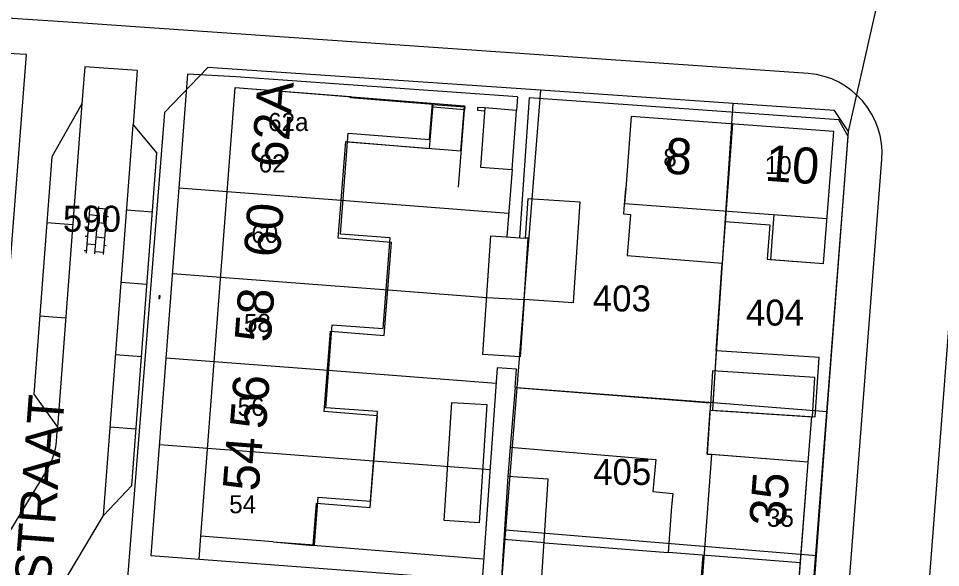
# Model space of a CAD drawing. Extents: x 148816 to 151297, y 399515 to 402500.
# Drawn here: x 150181.1 to 150244.9, y 401299.1 to 401337.1 of the extents above; entities that cross this region are included whole.
import ezdxf

# ---------------------------------------------------------------- set-up
doc = ezdxf.new("R2010")
doc.units = 0
for name, color, linetype in [('B01 Hoofdgebouw  [D] Norm', 7, 'Continuous'), ('B01 Hoofdgebouw  [T] Norm', 7, 'Continuous'), ('B01 Hoofdgebouw secundair [T] Gem', 7, 'Continuous'), ('B01 hoofgebouw', 7, 'Continuous'), ('B02 Bijgebouw  [D] Norm', 7, 'Continuous'), ('B02 Bijgebouw  [T] Norm', 7, 'Continuous'), ('B07 Tussenmuur  [D] Norm', 7, 'Continuous'), ('G01 perceelsgrens', 7, 'Continuous'), ('S02 Open verharding  Norm', 7, 'Continuous'), ('T01 Muur  [T] Norm', 7, 'Continuous'), ('T04 Haag heg  [D] Gem', 7, 'Continuous'), ('V00 Kant verharding algemeen  [T] Norm', 7, 'Continuous'), ('V00 Kant verharding algemeen secundair  [D] Gem', 7, 'Continuous'), ('V00 Kant verharding algemeen secundair  [T] Norm', 7, 'Continuous'), ('Z01 perceelnummer', 7, 'Continuous'), ('Z02 huisnummer', 7, 'Continuous'), ('Z02 Huisnummer  [Tekst] Norm', 7, 'Continuous'), ('Z06 straatnaam', 7, 'Continuous')]:
    doc.layers.add(name, color=color, linetype=linetype)

msp = doc.modelspace()

# ---------------------------------------------------------------- linework, layer by layer
at = {"layer": 'B01 Hoofdgebouw  [D] Norm'}
for p, q in [((150230.485, 401329.785), (150229.777, 401320.154)), ((150203.199, 401321.867), (150203.74, 401328.563)), ((150203.74, 401328.563), (150209.524, 401328.096)), ((150222.986, 401323.889), (150223.1, 401325.31)), ((150222.968, 401323.89), (150222.942, 401323.565)), ((150222.942, 401323.565), (150223.42, 401323.527)), ((150223.42, 401323.527), (150223.196, 401320.671)), ((150229.989, 401323.034), (150233.058, 401322.793)), ((150233.058, 401322.793), (150232.872, 401320.428)), ((150206.899, 401321.568), (150203.199, 401321.867)), ((150206.38, 401315.146), (150206.899, 401321.568)), ((150223.196, 401320.671), (150229.777, 401320.154)), ((150232.872, 401320.428), (150236.78, 401320.12)), ((150202.229, 401309.87), (150202.68, 401315.445)), ((150202.68, 401315.445), (150206.38, 401315.146)), ((150205.929, 401309.571), (150202.229, 401309.87)), ((150205.416, 401303.225), (150205.929, 401309.571)), ((150201.481, 401300.612), (150201.716, 401303.524)), ((150201.716, 401303.524), (150205.416, 401303.225)), ((150226.273, 401303.295), (150226.024, 401300.116)), ((150198.7, 401300.86), (150201.481, 401300.612)), ((150228.439, 401299.927), (150227.894, 401292.947))]:
    msp.add_line(p, q, dxfattribs=at)
for points in [[(150215.442, 401311.538), (150215.112, 401307.418), (150225.181, 401306.558), (150224.971, 401304.331), (150226.351, 401304.213), (150226.273, 401303.295)], [(150215.442, 401311.538), (150228.964, 401310.49), (150228.73, 401306.93), (150228.986, 401306.91)]]:
    msp.add_lwpolyline(points, dxfattribs=at)
at = {"layer": 'B01 Hoofdgebouw  [T] Norm'}
for p, q in [((150193.71, 401301.24), (150196.08, 401332.32)), ((150196.08, 401332.32), (150204.054, 401331.677)), ((150223.47, 401330.3), (150223.1, 401325.31)), ((150237.5, 401329.27), (150223.47, 401330.3)), ((150236.78, 401320.12), (150237.5, 401329.27)), ((150235.73, 401306.38), (150228.986, 401306.91)), ((150234.64, 401292.42), (150235.73, 401306.38)), ((150198.7, 401300.86), (150193.71, 401301.24))]:
    msp.add_line(p, q, dxfattribs=at)
msp.add_lwpolyline([(150209.524, 401328.096), (150209.77, 401331.141), (150204.048, 401331.602), (150204.054, 401331.677)], dxfattribs=at)
at = {"layer": 'B01 Hoofdgebouw secundair [T] Gem'}
msp.add_line((150235.73, 401306.38), (150235.976, 401309.528), dxfattribs=at)
at = {"layer": 'B01 hoofgebouw'}
for points in [[(150198.7, 401300.86), (150193.71, 401301.24), (150196.08, 401332.32), (150211.95, 401331.04), (150211.5, 401325.42)], [(150198.7, 401300.86), (150201.575, 401300.641), (150201.826, 401303.94), (150205.447, 401303.664), (150205.92, 401309.869), (150202.347, 401310.141), (150202.785, 401315.886), (150206.314, 401315.617), (150206.793, 401321.901), (150203.356, 401322.163), (150203.889, 401329.144), (150209.533, 401328.714), (150209.724, 401331.22)], [(150203.844, 401328.555), (150211.7, 401327.92), (150211.95, 401331.04)], [(150233.11, 401320.41), (150236.78, 401320.12), (150237.5, 401329.27), (150223.47, 401330.3), (150223.1, 401325.31)], [(150223.1, 401325.31), (150223.023, 401324.267), (150237.025, 401323.239)], [(150233.338, 401323.51), (150233.11, 401320.41)], [(150229.66, 401292.81), (150234.64, 401292.42), (150235.73, 401306.38), (150228.73, 401306.93), (150228.93, 401309.98), (150236.01, 401309.51), (150236.19, 401312.23), (150231.2, 401312.56)], [(150236.19, 401312.23), (150229.11, 401312.698), (150228.93, 401309.98)], [(150229.66, 401292.81), (150228.008, 401292.939), (150229.066, 401306.904)]]:
    msp.add_lwpolyline(points, dxfattribs=at)
at = {"layer": 'B02 Bijgebouw  [D] Norm'}
for points in [[(150213.223, 401313.827), (150213.773, 401322.04), (150216.172, 401321.879), (150216.355, 401324.626), (150219.927, 401324.387), (150219.459, 401317.396), (150216.069, 401317.623), (150215.804, 401313.655)], [(150213.496, 401310.354), (150212.963, 401302.167), (150210.527, 401302.325), (150211.059, 401310.512)]]:
    msp.add_lwpolyline(points, close=True, dxfattribs=at)
msp.add_lwpolyline([(150216.03, 401280.939), (150216.452, 401287.59), (150221.388, 401287.277), (150221.749, 401292.971), (150219.66, 401293.103), (150219.873, 401296.462), (150217.181, 401296.632), (150217.725, 401305.204), (150214.949, 401305.38), (150213.411, 401281.129), (150213.129, 401276.679)], dxfattribs=at)
at = {"layer": 'B02 Bijgebouw  [T] Norm'}
for points in [[(150213.361, 401330.892), (150213.05, 401326.804), (150215.233, 401326.637), (150215.545, 401330.725)], [(150229.102, 401309.967), (150236.213, 401309.513), (150236.475, 401313.614), (150229.364, 401314.068)]]:
    msp.add_lwpolyline(points, close=True, dxfattribs=at)
at = {"layer": 'B07 Tussenmuur  [D] Norm'}
for p, q in [((150195.53, 401325.104), (150203.414, 401324.503)), ((150195.53, 401325.104), (150203.414, 401324.503)), ((150195.078, 401319.179), (150206.654, 401318.296)), ((150195.078, 401319.179), (150206.654, 401318.296)), ((150213.487, 401317.775), (150216.069, 401317.623)), ((150213.487, 401317.775), (150216.069, 401317.623)), ((150194.632, 401313.332), (150202.506, 401312.732)), ((150194.632, 401313.332), (150202.506, 401312.732)), ((150194.176, 401307.349), (150205.644, 401306.474)), ((150194.176, 401307.349), (150205.644, 401306.474)), ((150217.512, 401300.797), (150214.673, 401301.024)), ((150217.512, 401300.797), (150214.673, 401301.024)), ((150235.185, 401299.4), (150226.024, 401300.116)), ((150235.185, 401299.4), (150226.024, 401300.116))]:
    msp.add_line(p, q, dxfattribs=at)
msp.add_lwpolyline([(150216.069, 401317.623), (150216.353, 401321.867), (150216.172, 401321.879)], dxfattribs=at)
msp.add_lwpolyline([(150216.069, 401317.623), (150216.353, 401321.867), (150216.172, 401321.879)], dxfattribs=at)
at = {"layer": 'G01 perceelsgrens'}
for points in [[(150238.51, 401329.26), (150241.957, 401344.5)], [(150157.934, 401097.461), (150161.676, 401099.711), (150168.058, 401187.115), (150170.191, 401186.807), (150181.644, 401334.603), (150159.167, 401335.8)], [(150217.194, 401332.123), (150194.199, 401333.695), (150191.187, 401330.572), (150183.485, 401233.61), (150178.714, 401164.358), (150182.92, 401164.083), (150179.34, 401147.979), (150175.612, 401098.025)], [(150217.194, 401332.123), (150215.565, 401311.528)], [(150230.525, 401331.196), (150217.194, 401332.123)], [(150229.137, 401310.477), (150230.525, 401331.196)], [(150238.51, 401329.26), (150237.542, 401330.708), (150230.525, 401331.196)], [(150237.045, 401309.865), (150238.51, 401329.26)], [(150215.565, 401311.528), (150214.787, 401301.692)], [(150229.137, 401310.477), (150215.565, 401311.528)], [(150237.045, 401309.865), (150229.137, 401310.477)], [(150236.293, 401299.912), (150237.045, 401309.865)], [(150214.787, 401301.692), (150213.988, 401291.594)], [(150214.787, 401301.692), (150236.293, 401299.912)], [(150235.533, 401289.857), (150236.293, 401299.912)]]:
    msp.add_lwpolyline(points, dxfattribs=at)
at = {"layer": 'S02 Open verharding  Norm'}
for p, q in [((150186.03, 401324.131), (150185.761, 401320.842)), ((150186.017, 401323.981), (150185.868, 401323.993)), ((150186.628, 401324.082), (150186.359, 401320.793)), ((150187.213, 401323.883), (150186.615, 401323.932)), ((150187.226, 401324.033), (150186.957, 401320.744)), ((150186.575, 401323.434), (150185.977, 401323.483)), ((150187.173, 401323.385), (150187.322, 401323.373)), ((150185.936, 401322.984), (150185.786, 401322.997)), ((150186.493, 401322.437), (150185.895, 401322.486)), ((150187.132, 401322.887), (150186.534, 401322.936)), ((150187.091, 401322.388), (150187.241, 401322.376)), ((150185.855, 401321.988), (150185.705, 401322)), ((150187.051, 401321.89), (150186.453, 401321.939)), ((150185.814, 401321.489), (150186.412, 401321.441)), ((150187.01, 401321.392), (150187.159, 401321.38)), ((150185.773, 401320.991), (150185.624, 401321.003)), ((150186.969, 401320.893), (150186.371, 401320.942)), ((150190.813, 401317.925), (150190.794, 401317.695)), ((150190.873, 401317.92), (150190.854, 401317.69)), ((150190.8, 401317.76), (150190.785, 401317.761)), ((150190.808, 401317.86), (150190.793, 401317.861)), ((150190.796, 401317.71), (150190.856, 401317.705)), ((150190.864, 401317.805), (150190.804, 401317.81)), ((150190.812, 401317.91), (150190.872, 401317.905)), ((150190.875, 401317.754), (150190.86, 401317.755)), ((150190.883, 401317.854), (150190.868, 401317.855))]:
    msp.add_line(p, q, dxfattribs=at)
at = {"layer": 'T01 Muur  [T] Norm'}
for points in [[(150209.77, 401331.141), (150211.963, 401330.964), (150211.947, 401330.764), (150209.754, 401330.941)], [(150213.361, 401330.892), (150212.853, 401330.931), (150212.838, 401330.731), (150213.346, 401330.692)]]:
    msp.add_lwpolyline(points, dxfattribs=at)
at = {"layer": 'T04 Haag heg  [D] Gem'}
for p, q in [((150192.191, 401325.358), (150195.53, 401325.104)), ((150203.414, 401324.503), (150214.996, 401323.62)), ((150229.364, 401314.068), (150229.777, 401320.154)), ((150191.741, 401319.433), (150195.078, 401319.179)), ((150206.654, 401318.296), (150213.487, 401317.775)), ((150191.296, 401313.586), (150194.632, 401313.332)), ((150202.506, 401312.732), (150214.137, 401311.845)), ((150190.841, 401307.603), (150194.176, 401307.349)), ((150205.644, 401306.474), (150213.712, 401305.859)), ((150193.59, 401299.666), (150193.71, 401301.24)), ((150217.512, 401300.797), (150226.024, 401300.116)), ((150213.205, 401299.666), (150201.481, 401300.612))]:
    msp.add_line(p, q, dxfattribs=at)
at = {"layer": 'V00 Kant verharding algemeen  [T] Norm'}
for p, q in [((150185.878, 401336.73), (150131.227, 401340.513)), ((150235.73, 401333.28), (150189.507, 401336.479)), ((150185.67, 401333.73), (150185.478, 401331.188)), ((150189.3, 401333.49), (150189.014, 401329.73)), ((150192.79, 401333.23), (150190.257, 401299.919)), ((150196.12, 401333.04), (150192.79, 401333.23)), ((150215.616, 401331.657), (150196.12, 401333.04)), ((150215.616, 401331.657), (150215.545, 401330.725)), ((150216.428, 401331.599), (150215.74, 401321.908)), ((150237.83, 401330.08), (150216.428, 401331.599)), ((150185.478, 401331.188), (150183.394, 401327.506)), ((150238.49, 401328.92), (150237.83, 401330.08)), ((150189.014, 401329.73), (150190.67, 401327.773)), ((150232.39, 401250), (150238.49, 401328.92)), ((150183.394, 401327.506), (150182.151, 401311.084)), ((150188.922, 401304.753), (150190.67, 401327.773)), ((150234.87, 401250), (150240.82, 401327.33)), ((150215.233, 401326.637), (150214.866, 401321.966)), ((150246.28, 401326.73), (150242.991, 401284.1)), ((150214.212, 401312.9), (150213.167, 401298.177)), ((150182.151, 401311.084), (150183.783, 401308.794)), ((150183.71, 401307.83), (150183.783, 401308.794)), ((150215.112, 401307.418), (150214.949, 401305.38)), ((150183.1, 401305.91), (150180.33, 401301.33)), ((150186.96, 401302.68), (150188.922, 401304.753)), ((150183.54, 401296.93), (150186.96, 401302.68)), ((150190.257, 401299.919), (150213.167, 401298.177))]:
    msp.add_line(p, q, dxfattribs=at)
msp.add_lwpolyline([(150215.442, 401311.538), (150215.543, 401312.805), (150214.212, 401312.9)], dxfattribs=at)
for centre, radius, start, end in [((150235.27, 401327.734), 5.565, 355.83331, 85.25816), ((150179.491, 401308.114), 4.229, 328.59475, 356.15428)]:
    msp.add_arc(centre, radius, start, end, dxfattribs=at)
at = {"layer": 'V00 Kant verharding algemeen secundair  [D] Gem'}
for p, q in [((150190.359, 401323.678), (150188.565, 401323.814)), ((150183.049, 401322.953), (150184.844, 401322.818)), ((150189.979, 401318.672), (150188.185, 401318.808)), ((150182.56, 401316.492), (150184.355, 401316.356)), ((150189.599, 401313.667), (150187.805, 401313.803)), ((150189.219, 401308.661), (150187.425, 401308.797))]:
    msp.add_line(p, q, dxfattribs=at)
at = {"layer": 'V00 Kant verharding algemeen secundair  [T] Norm'}
for p, q in [((150189.507, 401336.479), (150185.878, 401336.73)), ((150189.3, 401333.49), (150185.67, 401333.73)), ((150185.478, 401331.188), (150183.783, 401308.794)), ((150186.96, 401302.68), (150189.014, 401329.73))]:
    msp.add_line(p, q, dxfattribs=at)

# ---------------------------------------------------------------- texts
at = {"layer": 'Z01 perceelnummer'}
for s, p in [('590', (150184.164, 401322.325)), ('403', (150220.822, 401316.806)), ('404', (150231.417, 401315.825)), ('405', (150220.848, 401304.795))]:
    msp.add_text(s, height=1.8, dxfattribs=at).set_placement(p)
at = {"layer": 'Z02 huisnummer'}
for s, rotation, p in [('62A', 85.41237, (150199.658, 401326.722)), ('8', 355.8123, (150225.734, 401326.373)), ('10', 355.8123, (150232.679, 401325.864)), ('60', 85.69799, (150199.164, 401320.506)), ('58', 85.69799, (150198.527, 401314.616)), ('56', 85.69799, (150198.201, 401308.616)), ('54', 85.64085, (150197.705, 401304.317)), ('35', 85.52659, (150234.123, 401301.861))]:
    msp.add_text(s, height=2.5, rotation=rotation, dxfattribs=at).set_placement(p)
at = {"layer": 'Z02 Huisnummer  [Tekst] Norm'}
for s, p in [('62a', (150198.361, 401329.296)), ('62', (150197.706, 401326.427)), ('8', (150225.7, 401326.83)), ('10', (150232.72, 401326.31)), ('60', (150197.197, 401321.551)), ('58', (150196.687, 401315.384)), ('56', (150196.251, 401309.576)), ('54', (150195.668, 401302.835)), ('35', (150232.87, 401301.9))]:
    msp.add_text(s, height=1.25, dxfattribs=at).set_placement(p)
at = {"layer": 'Z06 straatnaam'}
msp.add_text('ST. WILLIBRORDSTRAAT', height=2.5, rotation=85.64085, dxfattribs=at).set_placement((150181.25, 401270.905))

doc.saveas('drawing.dxf')
